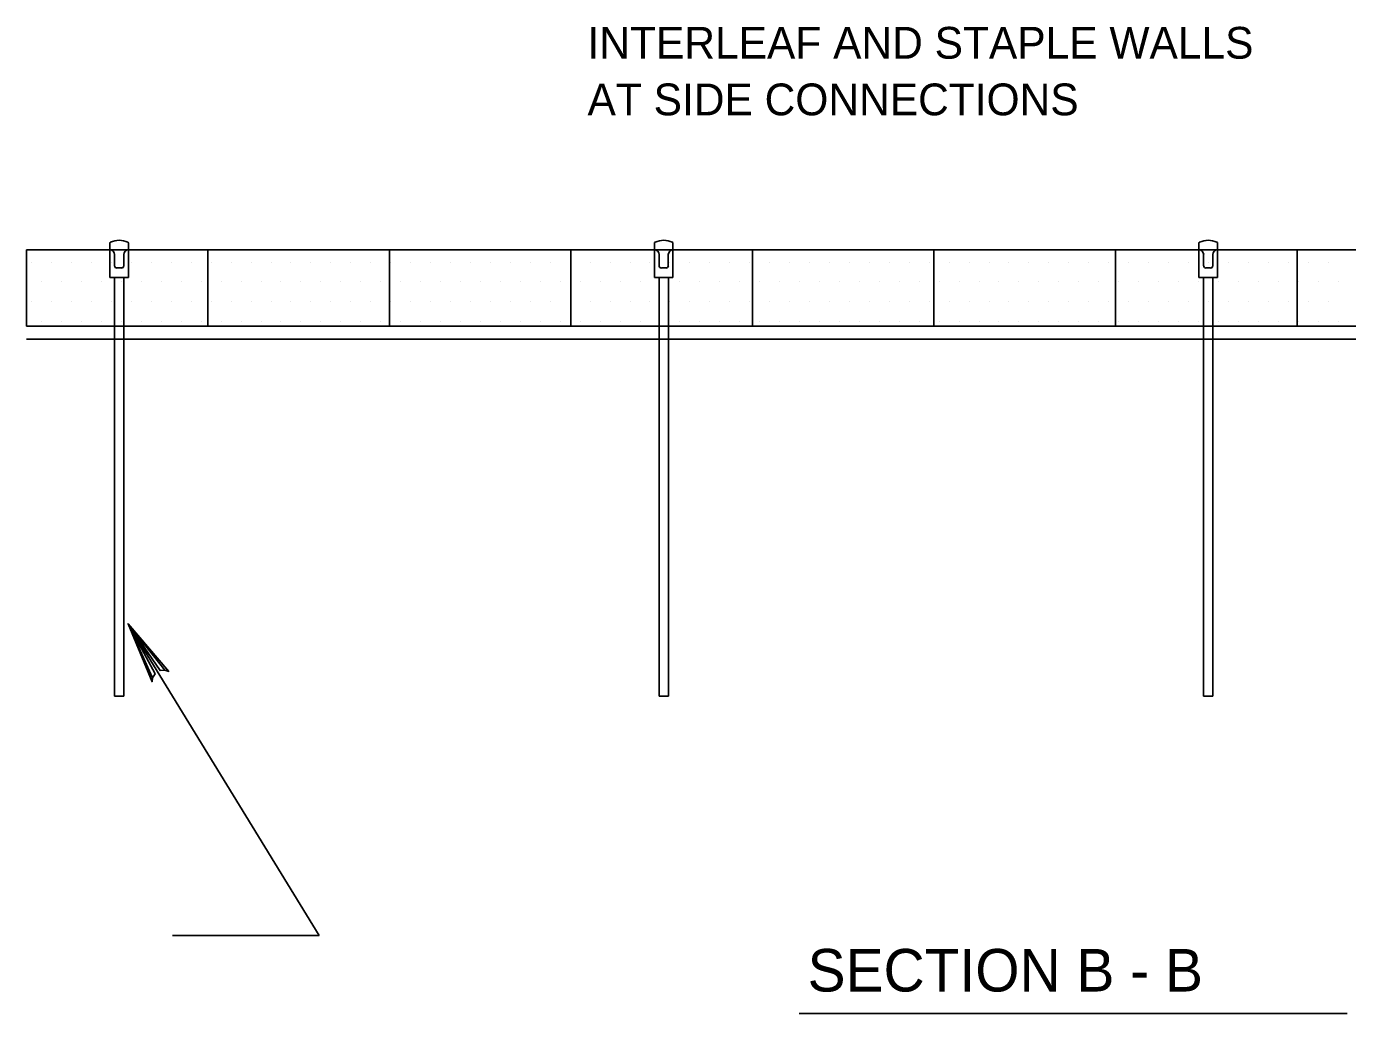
# Model space of a CAD drawing. Extents: x 638850 to 644908, y 297188 to 298900.
# Drawn here: x 641463 to 641574.8, y 298395.9 to 298479.4 of the extents above; entities that cross this region are included whole.
import ezdxf

# ---------------------------------------------------------------- set-up
doc = ezdxf.new("R2010")
doc.units = 0
for name, color, linetype in [('10', 7, 'Continuous'), ('18', 7, 'Continuous'), ('2', 7, 'Continuous'), ('4', 7, 'Continuous'), ('7', 7, 'Continuous'), ('8', 7, 'Continuous'), ('9', 7, 'Continuous')]:
    doc.layers.add(name, color=color, linetype=linetype)

msp = doc.modelspace()

# ---------------------------------------------------------------- linework, layer by layer
at = {"layer": '10'}
for p, q in [((641463.48, 298459.51), (641463.48, 298459.51)), ((641465.17, 298459.51), (641465.17, 298459.51)), ((641466.86, 298459.51), (641466.86, 298459.51)), ((641468.54, 298459.51), (641468.54, 298459.51)), ((641470.23, 298459.51), (641470.23, 298459.51)), ((641471.92, 298459.51), (641471.92, 298459.51)), ((641473.61, 298459.51), (641473.61, 298459.51)), ((641475.29, 298459.51), (641475.29, 298459.51)), ((641476.98, 298459.51), (641476.98, 298459.51)), ((641478.67, 298459.51), (641478.67, 298459.51)), ((641480.36, 298459.51), (641480.36, 298459.51)), ((641482.04, 298459.51), (641482.04, 298459.51)), ((641483.73, 298459.51), (641483.73, 298459.51)), ((641485.42, 298459.51), (641485.42, 298459.51)), ((641487.11, 298459.51), (641487.11, 298459.51)), ((641488.79, 298459.51), (641488.79, 298459.51)), ((641490.48, 298459.51), (641490.48, 298459.51)), ((641492.17, 298459.51), (641492.17, 298459.51)), ((641493.86, 298459.51), (641493.86, 298459.51)), ((641495.54, 298459.51), (641495.54, 298459.51)), ((641497.23, 298459.51), (641497.23, 298459.51)), ((641498.92, 298459.51), (641498.92, 298459.51)), ((641500.61, 298459.51), (641500.61, 298459.51)), ((641502.29, 298459.51), (641502.29, 298459.51)), ((641503.98, 298459.51), (641503.98, 298459.51)), ((641505.67, 298459.51), (641505.67, 298459.51)), ((641507.36, 298459.51), (641507.36, 298459.51)), ((641509.04, 298459.51), (641509.04, 298459.51)), ((641510.73, 298459.51), (641510.73, 298459.51)), ((641512.42, 298459.51), (641512.42, 298459.51)), ((641514.11, 298459.51), (641514.11, 298459.51)), ((641515.79, 298459.51), (641515.79, 298459.51)), ((641517.48, 298459.51), (641517.48, 298459.51)), ((641519.17, 298459.51), (641519.17, 298459.51)), ((641520.86, 298459.51), (641520.86, 298459.51)), ((641522.54, 298459.51), (641522.54, 298459.51)), ((641524.23, 298459.51), (641524.23, 298459.51)), ((641525.92, 298459.51), (641525.92, 298459.51)), ((641527.61, 298459.51), (641527.61, 298459.51)), ((641529.29, 298459.51), (641529.29, 298459.51)), ((641530.98, 298459.51), (641530.98, 298459.51)), ((641532.67, 298459.51), (641532.67, 298459.51)), ((641534.36, 298459.51), (641534.36, 298459.51)), ((641536.04, 298459.51), (641536.04, 298459.51)), ((641537.73, 298459.51), (641537.73, 298459.51)), ((641539.42, 298459.51), (641539.42, 298459.51)), ((641541.11, 298459.51), (641541.11, 298459.51)), ((641542.79, 298459.51), (641542.79, 298459.51)), ((641544.48, 298459.51), (641544.48, 298459.51)), ((641546.17, 298459.51), (641546.17, 298459.51)), ((641547.86, 298459.51), (641547.86, 298459.51)), ((641549.54, 298459.51), (641549.54, 298459.51)), ((641551.23, 298459.51), (641551.23, 298459.51)), ((641552.92, 298459.51), (641552.92, 298459.51)), ((641554.61, 298459.51), (641554.61, 298459.51)), ((641556.29, 298459.51), (641556.29, 298459.51)), ((641557.98, 298459.51), (641557.98, 298459.51)), ((641559.67, 298459.51), (641559.67, 298459.51)), ((641561.36, 298459.51), (641561.36, 298459.51)), ((641563.04, 298459.51), (641563.04, 298459.51)), ((641564.73, 298459.51), (641564.73, 298459.51)), ((641566.42, 298459.51), (641566.42, 298459.51)), ((641568.11, 298459.51), (641568.11, 298459.51)), ((641569.79, 298459.51), (641569.79, 298459.51)), ((641571.48, 298459.51), (641571.48, 298459.51)), ((641573.17, 298459.51), (641573.17, 298459.51)), ((641464.32, 298457.83), (641464.32, 298457.83)), ((641466.01, 298457.83), (641466.01, 298457.83)), ((641467.7, 298457.83), (641467.7, 298457.83)), ((641469.39, 298457.83), (641469.39, 298457.83)), ((641471.07, 298457.83), (641471.07, 298457.83)), ((641472.76, 298457.83), (641472.76, 298457.83)), ((641474.45, 298457.83), (641474.45, 298457.83)), ((641476.14, 298457.83), (641476.14, 298457.83)), ((641477.82, 298457.83), (641477.82, 298457.83)), ((641479.51, 298457.83), (641479.51, 298457.83)), ((641481.2, 298457.83), (641481.2, 298457.83)), ((641482.89, 298457.83), (641482.89, 298457.83)), ((641484.57, 298457.83), (641484.57, 298457.83)), ((641486.26, 298457.83), (641486.26, 298457.83)), ((641487.95, 298457.83), (641487.95, 298457.83)), ((641489.64, 298457.83), (641489.64, 298457.83)), ((641491.32, 298457.83), (641491.32, 298457.83)), ((641493.01, 298457.83), (641493.01, 298457.83)), ((641494.7, 298457.83), (641494.7, 298457.83)), ((641496.39, 298457.83), (641496.39, 298457.83)), ((641498.07, 298457.83), (641498.07, 298457.83)), ((641499.76, 298457.83), (641499.76, 298457.83)), ((641501.45, 298457.83), (641501.45, 298457.83)), ((641503.14, 298457.83), (641503.14, 298457.83)), ((641504.82, 298457.83), (641504.82, 298457.83)), ((641506.51, 298457.83), (641506.51, 298457.83)), ((641508.2, 298457.83), (641508.2, 298457.83)), ((641509.89, 298457.83), (641509.89, 298457.83)), ((641511.57, 298457.83), (641511.57, 298457.83)), ((641513.26, 298457.83), (641513.26, 298457.83)), ((641514.95, 298457.83), (641514.95, 298457.83)), ((641516.64, 298457.83), (641516.64, 298457.83)), ((641518.32, 298457.83), (641518.32, 298457.83)), ((641520.01, 298457.83), (641520.01, 298457.83)), ((641521.7, 298457.83), (641521.7, 298457.83)), ((641523.39, 298457.83), (641523.39, 298457.83)), ((641525.07, 298457.83), (641525.07, 298457.83)), ((641526.76, 298457.83), (641526.76, 298457.83)), ((641528.45, 298457.83), (641528.45, 298457.83)), ((641530.14, 298457.83), (641530.14, 298457.83)), ((641531.82, 298457.83), (641531.82, 298457.83)), ((641533.51, 298457.83), (641533.51, 298457.83)), ((641535.2, 298457.83), (641535.2, 298457.83)), ((641536.89, 298457.83), (641536.89, 298457.83)), ((641538.57, 298457.83), (641538.57, 298457.83)), ((641540.26, 298457.83), (641540.26, 298457.83)), ((641541.95, 298457.83), (641541.95, 298457.83)), ((641543.64, 298457.83), (641543.64, 298457.83)), ((641545.32, 298457.83), (641545.32, 298457.83)), ((641547.01, 298457.83), (641547.01, 298457.83)), ((641548.7, 298457.83), (641548.7, 298457.83)), ((641550.39, 298457.83), (641550.39, 298457.83)), ((641552.07, 298457.83), (641552.07, 298457.83)), ((641553.76, 298457.83), (641553.76, 298457.83)), ((641555.45, 298457.83), (641555.45, 298457.83)), ((641557.14, 298457.83), (641557.14, 298457.83)), ((641558.82, 298457.83), (641558.82, 298457.83)), ((641560.51, 298457.83), (641560.51, 298457.83)), ((641562.2, 298457.83), (641562.2, 298457.83)), ((641563.89, 298457.83), (641563.89, 298457.83)), ((641565.57, 298457.83), (641565.57, 298457.83)), ((641567.26, 298457.83), (641567.26, 298457.83)), ((641568.95, 298457.83), (641568.95, 298457.83)), ((641570.64, 298457.83), (641570.64, 298457.83)), ((641572.32, 298457.83), (641572.32, 298457.83)), ((641574.01, 298457.83), (641574.01, 298457.83)), ((641463.48, 298456.14), (641463.48, 298456.14)), ((641465.17, 298456.14), (641465.17, 298456.14)), ((641466.86, 298456.14), (641466.86, 298456.14)), ((641468.54, 298456.14), (641468.54, 298456.14)), ((641470.23, 298456.14), (641470.23, 298456.14)), ((641471.92, 298456.14), (641471.92, 298456.14)), ((641473.61, 298456.14), (641473.61, 298456.14)), ((641475.29, 298456.14), (641475.29, 298456.14)), ((641476.98, 298456.14), (641476.98, 298456.14)), ((641478.67, 298456.14), (641478.67, 298456.14)), ((641480.36, 298456.14), (641480.36, 298456.14)), ((641482.04, 298456.14), (641482.04, 298456.14)), ((641483.73, 298456.14), (641483.73, 298456.14)), ((641485.42, 298456.14), (641485.42, 298456.14)), ((641487.11, 298456.14), (641487.11, 298456.14)), ((641488.79, 298456.14), (641488.79, 298456.14)), ((641490.48, 298456.14), (641490.48, 298456.14)), ((641492.17, 298456.14), (641492.17, 298456.14)), ((641493.86, 298456.14), (641493.86, 298456.14)), ((641495.54, 298456.14), (641495.54, 298456.14)), ((641497.23, 298456.14), (641497.23, 298456.14)), ((641498.92, 298456.14), (641498.92, 298456.14)), ((641500.61, 298456.14), (641500.61, 298456.14)), ((641502.29, 298456.14), (641502.29, 298456.14)), ((641503.98, 298456.14), (641503.98, 298456.14)), ((641505.67, 298456.14), (641505.67, 298456.14)), ((641507.36, 298456.14), (641507.36, 298456.14)), ((641509.04, 298456.14), (641509.04, 298456.14)), ((641510.73, 298456.14), (641510.73, 298456.14)), ((641512.42, 298456.14), (641512.42, 298456.14)), ((641514.11, 298456.14), (641514.11, 298456.14)), ((641515.79, 298456.14), (641515.79, 298456.14)), ((641517.48, 298456.14), (641517.48, 298456.14)), ((641519.17, 298456.14), (641519.17, 298456.14)), ((641520.86, 298456.14), (641520.86, 298456.14)), ((641522.54, 298456.14), (641522.54, 298456.14)), ((641524.23, 298456.14), (641524.23, 298456.14)), ((641525.92, 298456.14), (641525.92, 298456.14)), ((641527.61, 298456.14), (641527.61, 298456.14)), ((641529.29, 298456.14), (641529.29, 298456.14)), ((641530.98, 298456.14), (641530.98, 298456.14)), ((641532.67, 298456.14), (641532.67, 298456.14)), ((641534.36, 298456.14), (641534.36, 298456.14)), ((641536.04, 298456.14), (641536.04, 298456.14)), ((641537.73, 298456.14), (641537.73, 298456.14)), ((641539.42, 298456.14), (641539.42, 298456.14)), ((641541.11, 298456.14), (641541.11, 298456.14)), ((641542.79, 298456.14), (641542.79, 298456.14)), ((641544.48, 298456.14), (641544.48, 298456.14)), ((641546.17, 298456.14), (641546.17, 298456.14)), ((641547.86, 298456.14), (641547.86, 298456.14)), ((641549.54, 298456.14), (641549.54, 298456.14)), ((641551.23, 298456.14), (641551.23, 298456.14)), ((641552.92, 298456.14), (641552.92, 298456.14)), ((641554.61, 298456.14), (641554.61, 298456.14)), ((641556.29, 298456.14), (641556.29, 298456.14)), ((641557.98, 298456.14), (641557.98, 298456.14)), ((641559.67, 298456.14), (641559.67, 298456.14)), ((641561.36, 298456.14), (641561.36, 298456.14)), ((641563.04, 298456.14), (641563.04, 298456.14)), ((641564.73, 298456.14), (641564.73, 298456.14)), ((641566.42, 298456.14), (641566.42, 298456.14)), ((641568.11, 298456.14), (641568.11, 298456.14)), ((641569.79, 298456.14), (641569.79, 298456.14)), ((641571.48, 298456.14), (641571.48, 298456.14)), ((641573.17, 298456.14), (641573.17, 298456.14)), ((641464.32, 298454.45), (641464.32, 298454.45)), ((641466.01, 298454.45), (641466.01, 298454.45)), ((641467.7, 298454.45), (641467.7, 298454.45)), ((641469.39, 298454.45), (641469.39, 298454.45)), ((641471.07, 298454.45), (641471.07, 298454.45)), ((641472.76, 298454.45), (641472.76, 298454.45)), ((641474.45, 298454.45), (641474.45, 298454.45)), ((641476.14, 298454.45), (641476.14, 298454.45)), ((641477.82, 298454.45), (641477.82, 298454.45)), ((641479.51, 298454.45), (641479.51, 298454.45)), ((641481.2, 298454.45), (641481.2, 298454.45)), ((641482.89, 298454.45), (641482.89, 298454.45)), ((641484.57, 298454.45), (641484.57, 298454.45)), ((641486.26, 298454.45), (641486.26, 298454.45)), ((641487.95, 298454.45), (641487.95, 298454.45)), ((641489.64, 298454.45), (641489.64, 298454.45)), ((641491.32, 298454.45), (641491.32, 298454.45)), ((641493.01, 298454.45), (641493.01, 298454.45)), ((641494.7, 298454.45), (641494.7, 298454.45)), ((641496.39, 298454.45), (641496.39, 298454.45)), ((641498.07, 298454.45), (641498.07, 298454.45)), ((641499.76, 298454.45), (641499.76, 298454.45)), ((641501.45, 298454.45), (641501.45, 298454.45)), ((641503.14, 298454.45), (641503.14, 298454.45)), ((641504.82, 298454.45), (641504.82, 298454.45)), ((641506.51, 298454.45), (641506.51, 298454.45)), ((641508.2, 298454.45), (641508.2, 298454.45)), ((641509.89, 298454.45), (641509.89, 298454.45)), ((641511.57, 298454.45), (641511.57, 298454.45)), ((641513.26, 298454.45), (641513.26, 298454.45)), ((641514.95, 298454.45), (641514.95, 298454.45)), ((641516.64, 298454.45), (641516.64, 298454.45)), ((641518.32, 298454.45), (641518.32, 298454.45)), ((641520.01, 298454.45), (641520.01, 298454.45)), ((641521.7, 298454.45), (641521.7, 298454.45)), ((641523.39, 298454.45), (641523.39, 298454.45)), ((641525.07, 298454.45), (641525.07, 298454.45)), ((641526.76, 298454.45), (641526.76, 298454.45)), ((641528.45, 298454.45), (641528.45, 298454.45)), ((641530.14, 298454.45), (641530.14, 298454.45)), ((641531.82, 298454.45), (641531.82, 298454.45)), ((641533.51, 298454.45), (641533.51, 298454.45)), ((641535.2, 298454.45), (641535.2, 298454.45)), ((641536.89, 298454.45), (641536.89, 298454.45)), ((641538.57, 298454.45), (641538.57, 298454.45)), ((641540.26, 298454.45), (641540.26, 298454.45)), ((641541.95, 298454.45), (641541.95, 298454.45)), ((641543.64, 298454.45), (641543.64, 298454.45)), ((641545.32, 298454.45), (641545.32, 298454.45)), ((641547.01, 298454.45), (641547.01, 298454.45)), ((641548.7, 298454.45), (641548.7, 298454.45)), ((641550.39, 298454.45), (641550.39, 298454.45)), ((641552.07, 298454.45), (641552.07, 298454.45)), ((641553.76, 298454.45), (641553.76, 298454.45)), ((641555.45, 298454.45), (641555.45, 298454.45)), ((641557.14, 298454.45), (641557.14, 298454.45)), ((641558.82, 298454.45), (641558.82, 298454.45)), ((641560.51, 298454.45), (641560.51, 298454.45)), ((641562.2, 298454.45), (641562.2, 298454.45)), ((641563.89, 298454.45), (641563.89, 298454.45)), ((641565.57, 298454.45), (641565.57, 298454.45)), ((641567.26, 298454.45), (641567.26, 298454.45)), ((641568.95, 298454.45), (641568.95, 298454.45)), ((641570.64, 298454.45), (641570.64, 298454.45)), ((641572.32, 298454.45), (641572.32, 298454.45)), ((641574.01, 298454.45), (641574.01, 298454.45))]:
    msp.add_line(p, q, dxfattribs=at)
at = {"layer": '18'}
msp.add_lwpolyline([(641473.71, 298424.33), (641473.92, 298424.68), (641471.64, 298428.91), (641473.71, 298424.33), (641473.66, 298424), (641471.64, 298428.91), (641474.34, 298424.94), (641474.74, 298424.98), (641471.64, 298428.91), (641475.08, 298424.87), (641474.74, 298424.98)], dxfattribs=at)
at = {"layer": '2'}
for p, q in [((641463.03, 298460.55), (641647.33, 298460.55)), ((641463.03, 298454.1), (641463.03, 298460.55)), ((641478.39, 298454.1), (641478.39, 298460.55)), ((641493.75, 298454.1), (641493.75, 298460.55)), ((641509.11, 298454.1), (641509.11, 298460.55)), ((641524.46, 298454.1), (641524.46, 298460.55)), ((641539.82, 298454.1), (641539.82, 298460.55)), ((641555.18, 298454.1), (641555.18, 298460.55)), ((641570.54, 298454.1), (641570.54, 298460.55)), ((641463.03, 298454.1), (641647.33, 298454.1))]:
    msp.add_line(p, q, dxfattribs=at)
at = {"layer": '4'}
msp.add_line((641528.43, 298395.93), (641574.78, 298395.93), dxfattribs=at)
at = {"layer": '7'}
for q in [(641471.64, 298428.91), (641475.39, 298402.53)]:
    msp.add_line((641487.79, 298402.53), q, dxfattribs=at)
at = {"layer": '8'}
for p, q in [((641470.09, 298461.11), (641470.09, 298458.21)), ((641470.1, 298460.55), (641470.09, 298460.55)), ((641471.67, 298460.55), (641471.66, 298460.55)), ((641471.67, 298461.11), (641471.67, 298458.21)), ((641516.17, 298461.11), (641516.17, 298458.21)), ((641516.17, 298460.55), (641516.17, 298460.55)), ((641517.74, 298461.11), (641517.74, 298458.21)), ((641517.74, 298460.55), (641517.74, 298460.55)), ((641562.24, 298461.11), (641562.24, 298458.21)), ((641562.25, 298460.55), (641562.24, 298460.55)), ((641563.81, 298461.11), (641563.81, 298458.21)), ((641563.81, 298460.55), (641563.81, 298460.55)), ((641470.49, 298460.15), (641470.49, 298459.2)), ((641471.27, 298460.15), (641471.27, 298459.2)), ((641516.57, 298460.15), (641516.57, 298459.2)), ((641517.34, 298460.15), (641517.34, 298459.2)), ((641562.64, 298460.15), (641562.64, 298459.2)), ((641563.42, 298460.15), (641563.42, 298459.2)), ((641471.67, 298458.21), (641470.09, 298458.21)), ((641470.5, 298422.78), (641470.5, 298458.21)), ((641470.69, 298459.01), (641471.07, 298459.01)), ((641471.28, 298458.21), (641471.28, 298422.78)), ((641517.74, 298458.21), (641516.17, 298458.21)), ((641516.57, 298422.78), (641516.57, 298458.21)), ((641516.76, 298459.01), (641517.15, 298459.01)), ((641517.36, 298458.21), (641517.36, 298422.78)), ((641563.81, 298458.21), (641562.24, 298458.21)), ((641562.64, 298422.78), (641562.64, 298458.21)), ((641562.84, 298459.01), (641563.22, 298459.01)), ((641563.43, 298458.21), (641563.43, 298422.78)), ((641471.28, 298422.78), (641470.5, 298422.78)), ((641517.36, 298422.78), (641516.57, 298422.78)), ((641563.43, 298422.78), (641562.64, 298422.78))]:
    msp.add_line(p, q, dxfattribs=at)
for centre, radius, start, end in [((641470.19, 298461.11), 0.0984, 115.9441, 180), ((641470.1, 298460.15), 0.394, 0, 90), ((641470.88, 298459.69), 1.67, 64.0555, 115.9445), ((641471.66, 298460.15), 0.394, 90, 180), ((641471.57, 298461.11), 0.0984, 359.9995, 64.0554), ((641516.27, 298461.11), 0.0984, 115.9441, 180), ((641516.17, 298460.15), 0.394, 0, 90), ((641516.96, 298459.69), 1.67, 64.0555, 115.9445), ((641517.74, 298460.15), 0.394, 90, 180), ((641517.64, 298461.11), 0.0984, 359.9995, 64.0554), ((641562.34, 298461.11), 0.0984, 115.9441, 180), ((641562.25, 298460.15), 0.394, 0, 90), ((641563.03, 298459.69), 1.67, 64.0555, 115.9445), ((641563.81, 298460.15), 0.394, 90, 180), ((641563.72, 298461.11), 0.0984, 359.9995, 64.0554), ((641470.69, 298459.2), 0.197, 180, 270), ((641471.07, 298459.2), 0.197, 270, 360), ((641516.76, 298459.2), 0.197, 180, 270), ((641517.15, 298459.2), 0.197, 270, 360), ((641562.84, 298459.2), 0.197, 180, 270), ((641563.22, 298459.2), 0.197, 270, 360)]:
    msp.add_arc(centre, radius, start, end, dxfattribs=at)
at = {"layer": '9'}
msp.add_line((641463.03, 298452.99), (641647.33, 298452.99), dxfattribs=at)

# ---------------------------------------------------------------- texts
at = {"layer": '4'}
for s, height, p in [('INTERLEAF AND STAPLE WALLS', 2.6888, (641510.51, 298476.72)), ('AT SIDE CONNECTIONS', 2.6888, (641510.51, 298471.93)), ('SECTION B - B', 3.6022, (641529.13, 298397.79))]:
    msp.add_text(s, height=height, dxfattribs=at).set_placement(p)

doc.saveas('drawing.dxf')
